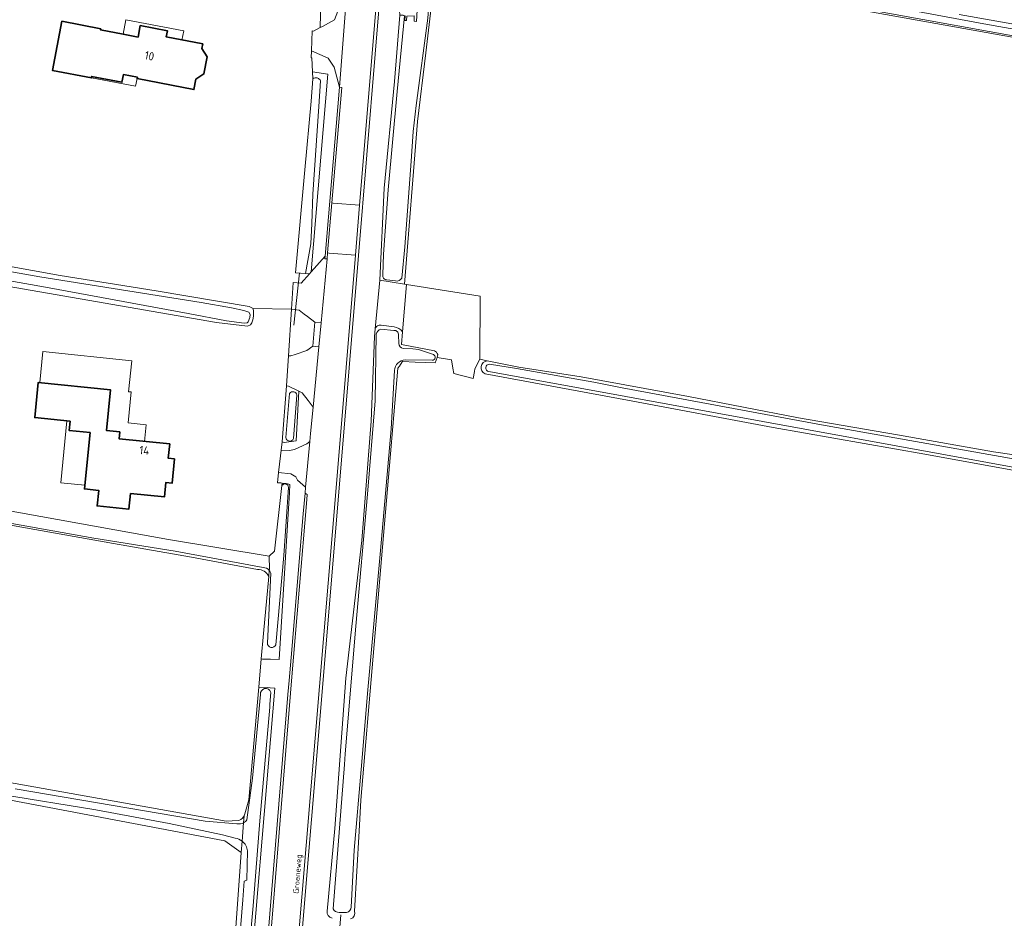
# Model space of a CAD drawing. Header units: metres. Extents: x 149984 to 156489, y 469398 to 478068.
# Tile 698 of 854: x 155307 to 155467, y 472093 to 472239. Entities that reach past the tile are written whole.
import ezdxf
from ezdxf.enums import TextEntityAlignment as Align

# ---------------------------------------------------------------- set-up
doc = ezdxf.new("R2010")
doc.units = ezdxf.units.M
doc.header["$LTSCALE"] = 0.75
for name, color, linetype, lineweight in [('B-WE-GK-BESCHOEIING-G', 252, 'GK-BESCHOEIING-SO', 18), ('B-WE-GR-GRAS-GV', 252, 'Continuous', 13), ('B-WE-KW-KUNSTWERK_DUIKER-G', 6, 'Continuous', 18), ('B-WE-KW-KUNSTWERK_GEMAAL-GV', 6, 'Continuous', 18), ('B-WE-OG-BEBOUWING-GV', 6, 'Continuous', 35), ('B-WE-OG-BEBOUWING-T18', 1, 'Continuous', 18), ('B-WE-OG-BEBOUWING_LUIFEL-GV', 6, 'Continuous', 18), ('B-WE-OG-TERREIN_ERF-GV', 252, 'Continuous', 18), ('B-WE-OG-TERREIN_OEVER-GV', 252, 'Continuous', 18), ('B-WE-OG-TOPOGRAFIE-T18', 7, 'Continuous', 18), ('B-WE-OG-WATER_SLOOT-GV', 252, 'Continuous', 18), ('B-WE-OG-WEG-GV', 252, 'Continuous', 18), ('B-WE-VH-GESLOTENVERHARDING_ASFALT-GV', 252, 'Continuous', 18), ('B-WE-VH-GESLOTENVERHARDING_BETON-GV', 252, 'Continuous', 18), ('B-WE-VH-OPENVERHARDING_BETONSTRAATSTEEN-GV', 252, 'Continuous', 18)]:
    doc.layers.add(name, color=color, linetype=linetype, lineweight=lineweight)
doc.styles.add('NLCS-ISO-M500-T18', font='NLCS-ISO.ttf', dxfattribs={"height": 0.9})
doc.styles.add('NLCS-ISO-M750-T18', font='NLCS-ISO.ttf', dxfattribs={"height": 1.35})
doc.linetypes.add('GK-BESCHOEIING-SO', pattern='A,18,-3,[1,NLCS.SHX,S=0.6,R=0,X=0,Y=0],-3', length=24)

msp = doc.modelspace()

# ---------------------------------------------------------------- linework, layer by layer
at = {"layer": 'B-WE-GK-BESCHOEIING-G', "flags": 128}
for points in [[(155354.51, 472230.67), (155354.596, 472229.562)], [(155354.596, 472229.562), (155354.33, 472225.906), (155353.304, 472214.763), (155351.776, 472198.081)], [(155350.803, 472178.472), (155350.19, 472171.337)], [(155347.513, 472152.08), (155348.365, 472152.87), (155349.567, 472163.509)], [(155349.567, 472163.509), (155349.614, 472163.922)], [(155331.146, 472154.765), (155347.513, 472152.08)]]:
    msp.add_lwpolyline(points, dxfattribs=at)
at = {"layer": 'B-WE-GR-GRAS-GV', "flags": 128}
for points in [[(155374.411, 472246.217), (155372.923, 472233.783), (155371.588, 472222.63), (155369.458, 472196.238), (155369.785, 472196.186), (155381.774, 472194.293), (155381.682, 472184.046), (155381.682, 472184.014), (155382.905, 472183.769), (155388.055, 472182.74), (155398.173, 472181.195), (155415.589, 472177.98), (155433.419, 472174.516), (155449.496, 472171.783), (155465.094, 472169.002), (155474.766, 472167.595), (155491.728, 472164.381), (155500.308, 472162.993), (155514.349, 472160.441), (155528.887, 472157.655), (155550.874, 472153.944), (155571.283, 472150.062), (155592.088, 472146.056), (155601.974, 472144.21)], [(155603.868, 472144.579), (155617.924, 472208.353), (155617.36, 472208.925), (155528.185, 472225.238), (155490.862, 472232.261), (155434.837, 472242.262)], [(155382.905, 472183.769), (155381.682, 472184.014), (155380.905, 472182.46), (155380.831, 472182.041), (155380.627, 472180.886), (155377.479, 472181.719), (155377.332, 472182.597), (155377.108, 472183.942), (155374.793, 472184.312), (155374.432, 472183.419), (155371.225, 472183.568), (155369.209, 472183.661), (155369.144, 472183.664), (155369.098, 472183.595), (155368.632, 472182.896), (155368.403, 472182.553), (155362.384, 472112.451), (155362.095, 472107.394), (155361.356, 472094.46)], [(155642.266, 472131.18), (155639.973, 472134.299), (155636.269, 472135.886), (155522.194, 472156.691), (155499.5, 472160.388), (155476.867, 472164.431), (155453.949, 472168.645), (155429.341, 472172.956), (155405.699, 472177.411), (155382.562, 472181.661)], [(155345.61, 472149.909), (155334.874, 472151.923), (155322.237, 472154.13), (155307.951, 472156.634), (155288.059, 472160.254)], [(155258.324, 472123.694), (155340.518, 472109.04), (155342.467, 472109.136), (155342.652, 472109.196), (155342.915, 472109.315), (155343.178, 472109.512), (155343.448, 472109.915), (155343.563, 472110.238), (155344.173, 472112.5), (155345.813, 472130.821), (155346.221, 472135.389), (155346.592, 472139.533), (155347.418, 472148.766)], [(155338.997, 472050.721), (155339.385, 472054.236), (155340.423, 472068.692), (155340.773, 472073.56), (155342.957, 472103.978), (155340.312, 472105.83), (155278.928, 472117.472)]]:
    msp.add_lwpolyline(points, dxfattribs=at)
at = {"layer": 'B-WE-GR-GRAS-GV'}
for points in [[(155382.562, 472181.661, -0.7847094), (155382.905, 472183.769)], [(155347.418, 472148.766, 0.2992219), (155345.61, 472149.909)], [(155361.356, 472094.46, -0.4128165), (155360.705, 472093.171)]]:
    msp.add_lwpolyline(points, format="xyb", dxfattribs=at)
at = {"layer": 'B-WE-KW-KUNSTWERK_DUIKER-G', "flags": 128}
for points in [[(155351.502, 472189.577), (155352.412, 472198.033)], [(155359.144, 472093.826), (155358.502, 472085.866)]]:
    msp.add_lwpolyline(points, dxfattribs=at)
at = {"layer": 'B-WE-KW-KUNSTWERK_GEMAAL-GV', "flags": 128}
msp.add_lwpolyline([(155369.907, 472244.604), (155369.531, 472240.666), (155368.68, 472240.634), (155368.736, 472239.899), (155369.231, 472239.857), (155369.231, 472239.829), (155369.448, 472239.794), (155369.584, 472239.772), (155369.542, 472238.995), (155369.81, 472239.023), (155369.824, 472239.73), (155371.054, 472239.772), (155371.04, 472238.882), (155371.393, 472238.868), (155371.76, 472244.45)], close=True, dxfattribs=at)
at = {"layer": 'B-WE-OG-BEBOUWING-GV', "flags": 128}
for points in [[(155323.791, 472236.791), (155320.126, 472237.494), (155320.161, 472237.677), (155313.833, 472238.892), (155312.301, 472230.905), (155318.623, 472229.692), (155318.669, 472229.936), (155323.597, 472228.99), (155323.836, 472230.234), (155326.093, 472229.801), (155326.051, 472229.583), (155335.284, 472227.811), (155335.605, 472229.481), (155336.911, 472230.346), (155337.441, 472233.104), (155336.553, 472234.444), (155336.699, 472235.202), (155330.772, 472236.34), (155330.965, 472237.348), (155326.557, 472238.194), (155326.199, 472236.329)], [(155332.139, 472167.845), (155331.119, 472167.946), (155331.349, 472170.278), (155323.122, 472171.108), (155323.234, 472172.233), (155321.085, 472172.447), (155321.745, 472179.062), (155309.995, 472180.26), (155309.425, 472174.547), (155315.184, 472173.972), (155315.032, 472172.449), (155318.415, 472172.112), (155317.503, 472162.977), (155319.821, 472162.746), (155319.568, 472160.208), (155324.732, 472159.693), (155324.986, 472162.23), (155330.498, 472161.68), (155330.731, 472164.029), (155331.751, 472163.928)]]:
    msp.add_lwpolyline(points, close=True, dxfattribs=at)
at = {"layer": 'B-WE-OG-BEBOUWING_LUIFEL-GV', "flags": 128}
for points in [[(155323.791, 472236.791), (155326.199, 472236.329), (155326.557, 472238.194), (155330.965, 472237.348), (155330.772, 472236.34), (155333.339, 472235.847), (155333.624, 472237.331), (155324.241, 472239.133)], [(155326.051, 472229.583), (155326.093, 472229.801), (155323.836, 472230.234), (155323.597, 472228.99), (155318.669, 472229.936), (155318.623, 472229.692), (155325.816, 472228.336)], [(155310.249, 472180.234), (155321.745, 472179.062), (155321.085, 472172.447), (155323.234, 472172.233), (155323.122, 472171.108), (155327.236, 472170.693), (155327.507, 472173.387), (155324.582, 472173.682), (155325.09, 472178.721), (155324.674, 472178.763), (155325.187, 472183.792), (155310.762, 472185.263)], [(155314.654, 472174.025), (155313.649, 472163.958), (155317.562, 472163.567), (155318.415, 472172.112), (155315.032, 472172.449), (155315.184, 472173.972)]]:
    msp.add_lwpolyline(points, close=True, dxfattribs=at)
at = {"layer": 'B-WE-OG-TERREIN_ERF-GV', "flags": 128}
for points in [[(155259.62, 472207.37), (155313.57, 472197.62), (155329.173, 472195.149), (155344.249, 472192.566), (155344.878, 472192.268), (155351.104, 472192.179), (155351.405, 472196.468), (155352.709, 472196.365), (155354.071, 472197.909), (155353.4, 472197.959), (155351.776, 472198.081), (155353.304, 472214.763), (155354.33, 472225.906), (155354.596, 472229.562), (155354.51, 472230.67), (155354.425, 472232.941), (155354.307, 472232.95), (155354.351, 472234.11), (155354.474, 472237.323), (155354.702, 472237.305), (155355.788, 472237.881), (155355.874, 472242.161)], [(155304.434, 472159.597), (155331.146, 472154.765), (155347.513, 472152.08), (155348.365, 472152.87), (155349.567, 472163.509), (155349.614, 472163.922), (155349.364, 472163.942), (155348.846, 472163.983), (155349.037, 472165.651), (155349.348, 472168.357), (155349.453, 472169.269), (155349.61, 472170.64), (155350.305, 472179.704), (155350.61, 472184.595), (155351.104, 472192.179), (155344.878, 472192.268), (155344.947, 472191.799), (155344.958, 472191.009), (155344.855, 472190.414), (155344.661, 472189.945), (155344.443, 472189.59), (155343.985, 472189.384), (155338.95, 472190.016), (155302.42, 472196.3)], [(155374.793, 472184.312), (155377.108, 472183.942), (155377.332, 472182.597), (155377.479, 472181.719), (155380.627, 472180.886), (155380.831, 472182.041), (155380.905, 472182.46), (155381.682, 472184.014), (155381.682, 472184.046), (155381.774, 472194.293), (155369.785, 472196.186), (155369.14, 472188.453), (155368.97, 472186.42), (155374.34, 472185.417)], [(155374.869, 472184.792), (155374.793, 472184.312)]]:
    msp.add_lwpolyline(points, dxfattribs=at)
for points in [[(155313.833, 472238.892), (155320.161, 472237.677), (155320.126, 472237.494), (155323.791, 472236.791), (155326.199, 472236.329), (155326.557, 472238.194), (155330.965, 472237.348), (155330.772, 472236.34), (155336.699, 472235.202), (155336.553, 472234.444), (155337.441, 472233.104), (155336.911, 472230.346), (155335.605, 472229.481), (155335.284, 472227.811), (155326.051, 472229.583), (155326.093, 472229.801), (155323.836, 472230.234), (155323.597, 472228.99), (155318.669, 472229.936), (155318.623, 472229.692), (155312.301, 472230.905)], [(155332.139, 472167.845), (155331.751, 472163.928), (155330.731, 472164.029), (155330.498, 472161.68), (155324.986, 472162.23), (155324.732, 472159.693), (155319.568, 472160.208), (155319.821, 472162.746), (155317.503, 472162.977), (155318.415, 472172.112), (155315.032, 472172.449), (155315.184, 472173.972), (155309.425, 472174.547), (155309.995, 472180.26), (155321.745, 472179.062), (155321.085, 472172.447), (155323.234, 472172.233), (155323.122, 472171.108), (155331.349, 472170.278), (155331.119, 472167.946)]]:
    msp.add_lwpolyline(points, close=True, dxfattribs=at)
at = {"layer": 'B-WE-OG-TERREIN_ERF-GV'}
msp.add_lwpolyline([(155374.34, 472185.417, -0.1909079), (155374.869, 472184.792)], format="xyb", dxfattribs=at)
at = {"layer": 'B-WE-OG-TERREIN_OEVER-GV', "flags": 128}
for points in [[(155617.25, 472209.06), (155610.348, 472210.569), (155588.819, 472214.599), (155566.195, 472218.741), (155542.232, 472223.084), (155517.715, 472227.593), (155491.868, 472232.337), (155470.079, 472236.188), (155447.934, 472240.205), (155426.013, 472244.164), (155406.381, 472247.788), (155392.662, 472250.083), (155387.115, 472251.003)], [(155368.736, 472239.899), (155367.84, 472229.133), (155366.166, 472211.784), (155365.465, 472196.855), (155369.458, 472196.238), (155371.588, 472222.63), (155372.923, 472233.783), (155374.411, 472246.217)], [(155373.886, 472246.3), (155373.517, 472243), (155373.245, 472239.397), (155371.384, 472225.234), (155370.864, 472220.995), (155370.528, 472216.157), (155369.535, 472202.285), (155369.022, 472197.193)], [(155434.837, 472242.262), (155490.862, 472232.261), (155528.185, 472225.238), (155617.36, 472208.925), (155617.924, 472208.353), (155618.107, 472208.328)], [(155442.847, 472242.303), (155463.553, 472238.454), (155480.314, 472235.481), (155480.644, 472235.418), (155498.123, 472232.334), (155513.012, 472229.592), (155525.388, 472227.345), (155552.387, 472222.623), (155560.536, 472221.138), (155567.429, 472219.843), (155574.245, 472218.472), (155581.404, 472217.102), (155592.409, 472215.198), (155601.129, 472213.408), (155624.587, 472209.219), (155659.735, 472202.745), (155678.546, 472199.242), (155717.807, 472192.007), (155731.287, 472189.684), (155745.871, 472187.056), (155766.549, 472183.248), (155769.77, 472182.635), (155785.875, 472179.838), (155786.005, 472180.763)], [(155786.005, 472180.763), (155778.74, 472182.15), (155761.71, 472185.36), (155739.12, 472189.46), (155719.37, 472192.9), (155703.42, 472195.72), (155687.89, 472198.36), (155672.87, 472201.2), (155654.63, 472204.32), (155642.89, 472206.59), (155628.05, 472209.17), (155613.46, 472211.8), (155597.12, 472214.83), (155577.94, 472218.25), (155554.25, 472222.82), (155528.73, 472227.26), (155499.49, 472232.67), (155479.41, 472236.48), (155459.54, 472239.98)], [(155365.956, 472197.717), (155366.048, 472201.097), (155366.836, 472211.536), (155368.27, 472227.47), (155369.448, 472239.794)], [(155355.848, 472229.202), (155355.577, 472225.033), (155354.57, 472210.836), (155354.436, 472206.067), (155354.245, 472202.76), (155353.4, 472197.959), (155354.071, 472197.909), (155354.325, 472198.197), (155357.04, 472230.31), (155354.51, 472230.67), (155354.596, 472229.562)], [(155302.42, 472196.3), (155338.95, 472190.016), (155343.985, 472189.384), (155344.443, 472189.59), (155344.661, 472189.945), (155344.855, 472190.414), (155344.958, 472191.009), (155344.947, 472191.799), (155344.878, 472192.268), (155344.249, 472192.566), (155329.173, 472195.149), (155313.57, 472197.62), (155259.62, 472207.37)], [(155296.195, 472199.888), (155310.247, 472197.406), (155336.439, 472193.225), (155341.392, 472192.388), (155343.372, 472191.966), (155344.173, 472191.671), (155344.384, 472191.313), (155344.363, 472190.829), (155344.089, 472190.113), (155343.912, 472189.925), (155343.424, 472189.859), (155340.577, 472190.277), (155334.341, 472191.427), (155311.19, 472195.743), (155284.851, 472200.382)], [(155368.011, 472196.753), (155366.588, 472196.912)], [(155364.721, 472188.98), (155364.6, 472187.7), (155364.07, 472173.98), (155362.517, 472154.624), (155359.935, 472132.237), (155358.147, 472107.829), (155356.894, 472094.456)], [(155365.629, 472188.884), (155367.735, 472188.711)], [(155367.787, 472189.28), (155365.657, 472189.539)], [(155357.886, 472094.817), (155359.71, 472118.25), (155359.84, 472119.957), (155361.582, 472140.706), (155363.465, 472162.109), (155364.686, 472177.294), (155364.874, 472188.09)], [(155368.504, 472187.965), (155368.544, 472186.594)], [(155374.34, 472185.417), (155368.97, 472186.42), (155369.14, 472188.453)], [(155369.27, 472185.789), (155370.81, 472185.693), (155371.715, 472185.607), (155374.157, 472184.787)], [(155361.356, 472094.46), (155362.095, 472107.394), (155362.384, 472112.451), (155368.403, 472182.553), (155368.632, 472182.896), (155369.098, 472183.595), (155369.144, 472183.664), (155369.209, 472183.661), (155371.225, 472183.568), (155374.432, 472183.419), (155374.793, 472184.312), (155374.869, 472184.792)], [(155373.979, 472183.86), (155369.605, 472183.91)], [(155601.974, 472144.21), (155592.088, 472146.056), (155571.283, 472150.062), (155550.874, 472153.944), (155528.887, 472157.655), (155514.349, 472160.441), (155500.308, 472162.993), (155491.728, 472164.381), (155474.766, 472167.595), (155465.094, 472169.002), (155449.496, 472171.783), (155433.419, 472174.516), (155415.589, 472177.98), (155398.173, 472181.195), (155388.055, 472182.74), (155382.905, 472183.769)], [(155383.263, 472183.219), (155387.644, 472182.508), (155400.2, 472180.311), (155404.833, 472179.384), (155437.152, 472173.365), (155468.637, 472167.808), (155476.879, 472166.882), (155493.548, 472163.549), (155501.538, 472162.432), (155514.267, 472159.912), (155516.552, 472159.408), (155524.57, 472157.807), (155535.607, 472155.955), (155584.67, 472147.065), (155588.758, 472146.24)], [(155367.86, 472182.207), (155367.277, 472172.758), (155365.557, 472152.987), (155363.509, 472130.343), (155362.454, 472117.416), (155361.288, 472104.338), (155360.831, 472095.091)], [(155382.562, 472181.661), (155405.699, 472177.411), (155429.341, 472172.956), (155453.949, 472168.645), (155476.867, 472164.431), (155499.5, 472160.388), (155522.194, 472156.691), (155636.269, 472135.886), (155639.973, 472134.299), (155642.266, 472131.18)], [(155643.147, 472130.476), (155640.351, 472134.086), (155639.079, 472135.139), (155637.584, 472135.836), (155635.576, 472136.542), (155632.302, 472137.053), (155621.333, 472138.916), (155609.662, 472141.344), (155600.272, 472142.965), (155584.988, 472145.795), (155563.306, 472149.44), (155542.633, 472153.247), (155520.1, 472157.298), (155501.179, 472160.524), (155383.174, 472182.046)], [(155350.19, 472171.337), (155350.803, 472178.472)], [(155352.004, 472178.212), (155351.468, 472171.157)], [(155347.507, 472149.758), (155347.418, 472148.766), (155346.592, 472139.533), (155346.221, 472135.389), (155346.39, 472135.35), (155347.702, 472135.316), (155349.13, 472135.28), (155350.79, 472162.385), (155350.87, 472163.685), (155350.288, 472163.869), (155349.614, 472163.922), (155349.567, 472163.509)], [(155350.635, 472163.224), (155349.874, 472152.185), (155348.592, 472137.694)], [(155288.059, 472160.254), (155307.951, 472156.634), (155322.237, 472154.13), (155334.874, 472151.923), (155345.61, 472149.909)], [(155346.539, 472150.207), (155332.228, 472152.872), (155319.042, 472154.998), (155293.858, 472159.465)], [(155347.203, 472137.955), (155347.748, 472149.278)], [(155347.418, 472148.766), (155347.507, 472149.758)], [(155343.108, 472105.798), (155342.957, 472103.978), (155340.773, 472073.56), (155341.06, 472073.47), (155342.284, 472073.538), (155342.94, 472073.574), (155343.58, 472073.61), (155348.42, 472130.63), (155347.661, 472130.686), (155347.214, 472130.719), (155345.813, 472130.821), (155344.173, 472112.5), (155343.563, 472110.238), (155343.448, 472109.915), (155343.355, 472108.79)], [(155347.77, 472129.939), (155347.62, 472128.049), (155347.612, 472127.571), (155345.986, 472109.106), (155344.902, 472095.317), (155344.01, 472085.792), (155343.255, 472074.366)], [(155343.874, 472109.257), (155344.794, 472116.04), (155346.071, 472129.593)], [(155343.355, 472108.79), (155343.448, 472109.915), (155343.178, 472109.512), (155342.915, 472109.315), (155342.652, 472109.196), (155342.467, 472109.136), (155340.518, 472109.04), (155258.324, 472123.694)], [(155278.928, 472117.472), (155340.312, 472105.83), (155342.957, 472103.978), (155343.108, 472105.798)], [(155306.267, 472114.294), (155327.235, 472110.698), (155337.103, 472109.041), (155342.271, 472108.618)], [(155341.975, 472106.296), (155339.932, 472106.836), (155331.239, 472108.688), (155319.328, 472110.861), (155304.059, 472113.39)], [(155341.554, 472074.72), (155342.033, 472081.596), (155343.201, 472096.252), (155343.435, 472099.326), (155343.881, 472099.487), (155343.965, 472104.217)], [(155360.06, 472094.212), (155358.884, 472094.24)]]:
    msp.add_lwpolyline(points, dxfattribs=at)
at = {"layer": 'B-WE-OG-TERREIN_OEVER-GV'}
for points in [[(155354.596, 472229.562, -0.4812313), (155355.848, 472229.202)], [(155366.588, 472196.912, -0.4776139), (155365.956, 472197.717)], [(155369.022, 472197.193, -0.3569252), (155368.011, 472196.753)], [(155365.657, 472189.539, 0.4264565), (155364.721, 472188.98)], [(155364.874, 472188.09, -0.3246375), (155365.629, 472188.884)], [(155367.735, 472188.711, -0.4680322), (155368.504, 472187.965)], [(155369.14, 472188.453, 0.2543722), (155367.787, 472189.28)], [(155368.544, 472186.594, 0.3911839), (155369.27, 472185.789)], [(155369.605, 472183.91, 0.3996232), (155367.86, 472182.207)], [(155374.157, 472184.787, -0.8117426), (155373.979, 472183.86)], [(155374.869, 472184.792, 0.1909079), (155374.34, 472185.417)], [(155382.905, 472183.769, 0.7847094), (155382.562, 472181.661)], [(155383.174, 472182.046, -0.9557957), (155383.263, 472183.219)], [(155350.803, 472178.472, -0.6717635), (155352.004, 472178.212)], [(155351.468, 472171.157, -0.7874186), (155350.19, 472171.337)], [(155349.567, 472163.509, -0.7333922), (155350.635, 472163.224)], [(155345.61, 472149.909, -0.2992219), (155347.418, 472148.766)], [(155347.507, 472149.758, 0.2290184), (155346.539, 472150.207)], [(155347.748, 472149.278, 0.1115677), (155347.507, 472149.758)], [(155348.592, 472137.694, -0.8110151), (155347.203, 472137.955)], [(155346.071, 472129.593, -0.9298708), (155347.77, 472129.939)], [(155342.271, 472108.618, 0.1782872), (155343.355, 472108.79)], [(155343.355, 472108.79, 0.1112562), (155343.874, 472109.257)], [(155343.108, 472105.798, 0.1337506), (155341.975, 472106.296)], [(155343.965, 472104.217, 0.1986973), (155343.108, 472105.798)], [(155356.894, 472094.456, 0.348522), (155357.699, 472093.276)], [(155358.884, 472094.24, -0.3224569), (155357.886, 472094.817)], [(155360.831, 472095.091, -0.3238385), (155360.06, 472094.212)], [(155360.705, 472093.171, 0.4128165), (155361.356, 472094.46)]]:
    msp.add_lwpolyline(points, format="xyb", dxfattribs=at)
at = {"layer": 'B-WE-OG-TERREIN_OEVER-GV', "flags": 128}
msp.add_lwpolyline([(155352.327, 472178.845), (155350.626, 472179.678), (155350.305, 472179.704), (155349.61, 472170.64), (155349.92, 472170.53), (155351.87, 472170.76)], close=True, dxfattribs=at)
at = {"layer": 'B-WE-OG-WATER_SLOOT-GV', "flags": 128}
for points in [[(155387.115, 472251.003), (155392.662, 472250.083), (155406.381, 472247.788), (155426.013, 472244.164), (155447.934, 472240.205), (155470.079, 472236.188), (155491.868, 472232.337), (155517.715, 472227.593), (155542.232, 472223.084), (155566.195, 472218.741), (155588.819, 472214.599), (155610.348, 472210.569), (155617.25, 472209.06)], [(155370.704, 472248.765), (155369.907, 472244.604), (155371.76, 472244.45), (155371.393, 472238.868), (155371.04, 472238.882), (155371.054, 472239.772), (155369.824, 472239.73), (155369.81, 472239.023), (155369.542, 472238.995), (155369.584, 472239.772), (155369.448, 472239.794), (155368.27, 472227.47), (155366.836, 472211.536)], [(155369.022, 472197.193), (155369.535, 472202.285), (155370.528, 472216.157), (155370.864, 472220.995), (155371.384, 472225.234), (155373.245, 472239.397), (155373.517, 472243), (155373.886, 472246.3)], [(155785.875, 472179.838), (155769.77, 472182.635), (155766.549, 472183.248), (155745.871, 472187.056), (155731.287, 472189.684), (155717.807, 472192.007), (155678.546, 472199.242), (155659.735, 472202.745), (155624.587, 472209.219), (155601.129, 472213.408), (155592.409, 472215.198), (155581.404, 472217.102), (155574.245, 472218.472), (155567.429, 472219.843), (155560.536, 472221.138), (155552.387, 472222.623), (155525.388, 472227.345), (155513.012, 472229.592), (155498.123, 472232.334), (155480.644, 472235.418), (155480.314, 472235.481), (155463.553, 472238.454), (155442.847, 472242.303)], [(155354.596, 472229.562), (155354.33, 472225.906), (155353.304, 472214.763), (155351.776, 472198.081), (155353.4, 472197.959), (155354.245, 472202.76), (155354.436, 472206.067), (155354.57, 472210.836), (155355.577, 472225.033), (155355.848, 472229.202)], [(155366.836, 472211.536), (155366.048, 472201.097), (155365.956, 472197.717)], [(155284.851, 472200.382), (155311.19, 472195.743), (155334.341, 472191.427), (155340.577, 472190.277), (155343.424, 472189.859), (155343.912, 472189.925), (155344.089, 472190.113), (155344.363, 472190.829), (155344.384, 472191.313), (155344.173, 472191.671), (155343.372, 472191.966), (155341.392, 472192.388), (155336.439, 472193.225), (155310.247, 472197.406), (155296.195, 472199.888)], [(155366.588, 472196.912), (155368.011, 472196.753)], [(155367.735, 472188.711), (155365.629, 472188.884)], [(155364.874, 472188.09), (155364.686, 472177.294), (155363.465, 472162.109), (155361.582, 472140.706), (155359.84, 472119.957), (155359.71, 472118.25), (155357.886, 472094.817)], [(155368.544, 472186.594), (155368.504, 472187.965)], [(155374.157, 472184.787), (155371.715, 472185.607), (155370.81, 472185.693), (155369.27, 472185.789)], [(155369.605, 472183.91), (155373.979, 472183.86)], [(155602.72, 472143.64), (155598.198, 472144.227), (155588.758, 472146.24), (155584.67, 472147.065), (155535.607, 472155.955), (155524.57, 472157.807), (155516.552, 472159.408), (155514.267, 472159.912), (155501.538, 472162.432), (155493.548, 472163.549), (155476.879, 472166.882), (155468.637, 472167.808), (155437.152, 472173.365), (155404.833, 472179.384), (155400.2, 472180.311), (155387.644, 472182.508), (155383.263, 472183.219)], [(155360.831, 472095.091), (155361.288, 472104.338), (155362.454, 472117.416), (155363.509, 472130.343), (155365.557, 472152.987), (155367.277, 472172.758), (155367.86, 472182.207)], [(155383.174, 472182.046), (155501.179, 472160.524), (155520.1, 472157.298), (155542.633, 472153.247), (155563.306, 472149.44), (155584.988, 472145.795), (155600.272, 472142.965), (155609.662, 472141.344), (155621.333, 472138.916), (155632.302, 472137.053), (155635.576, 472136.542), (155637.584, 472135.836), (155639.079, 472135.139), (155640.351, 472134.086), (155643.147, 472130.476)], [(155350.803, 472178.472), (155350.19, 472171.337)], [(155351.468, 472171.157), (155352.004, 472178.212)], [(155349.567, 472163.509), (155348.365, 472152.87), (155347.513, 472152.08), (155347.524, 472149.946), (155347.507, 472149.758)], [(155348.592, 472137.694), (155349.874, 472152.185), (155350.635, 472163.224)], [(155293.858, 472159.465), (155319.042, 472154.998), (155332.228, 472152.872), (155346.539, 472150.207)], [(155347.507, 472149.758), (155347.524, 472149.946), (155347.513, 472152.08), (155331.146, 472154.765), (155304.434, 472159.597)], [(155347.748, 472149.278), (155347.203, 472137.955)], [(155343.255, 472074.366), (155344.01, 472085.792), (155344.902, 472095.317), (155345.986, 472109.106), (155347.612, 472127.571), (155347.62, 472128.049), (155347.77, 472129.939)], [(155346.071, 472129.593), (155344.794, 472116.04), (155343.874, 472109.257)], [(155342.271, 472108.618), (155337.103, 472109.041), (155327.235, 472110.698), (155306.267, 472114.294)], [(155304.059, 472113.39), (155319.328, 472110.861), (155331.239, 472108.688), (155339.932, 472106.836), (155341.975, 472106.296)], [(155343.108, 472105.798), (155343.355, 472108.79)], [(155343.355, 472108.79), (155343.108, 472105.798)], [(155343.965, 472104.217), (155343.881, 472099.487), (155343.435, 472099.326), (155343.201, 472096.252), (155342.033, 472081.596), (155341.554, 472074.72)], [(155358.884, 472094.24), (155360.06, 472094.212)]]:
    msp.add_lwpolyline(points, dxfattribs=at)
at = {"layer": 'B-WE-OG-WATER_SLOOT-GV'}
for points in [[(155355.848, 472229.202, 0.4812313), (155354.596, 472229.562)], [(155365.956, 472197.717, 0.4776139), (155366.588, 472196.912)], [(155368.011, 472196.753, 0.3569252), (155369.022, 472197.193)], [(155365.629, 472188.884, 0.3246375), (155364.874, 472188.09)], [(155368.504, 472187.965, 0.4680322), (155367.735, 472188.711)], [(155369.27, 472185.789, -0.3911839), (155368.544, 472186.594)], [(155367.86, 472182.207, -0.3996232), (155369.605, 472183.91)], [(155373.979, 472183.86, 0.8117426), (155374.157, 472184.787)], [(155383.263, 472183.219, 0.9557957), (155383.174, 472182.046)], [(155352.004, 472178.212, 0.6717635), (155350.803, 472178.472)], [(155350.19, 472171.337, 0.7874186), (155351.468, 472171.157)], [(155350.635, 472163.224, 0.7333922), (155349.567, 472163.509)], [(155346.539, 472150.207, -0.2290184), (155347.507, 472149.758)], [(155347.507, 472149.758, -0.1115677), (155347.748, 472149.278)], [(155347.203, 472137.955, 0.8110151), (155348.592, 472137.694)], [(155347.77, 472129.939, 0.9298708), (155346.071, 472129.593)], [(155343.355, 472108.79, -0.1782872), (155342.271, 472108.618)], [(155343.874, 472109.257, -0.1112562), (155343.355, 472108.79)], [(155341.975, 472106.296, -0.1337506), (155343.108, 472105.798)], [(155343.108, 472105.798, -0.1986973), (155343.965, 472104.217)], [(155357.886, 472094.817, 0.3224569), (155358.884, 472094.24)], [(155360.06, 472094.212, 0.3238385), (155360.831, 472095.091)]]:
    msp.add_lwpolyline(points, format="xyb", dxfattribs=at)
at = {"layer": 'B-WE-OG-WEG-GV', "flags": 128}
for points in [[(155366.062, 472251.649), (155366.07, 472251.54), (155365.991, 472249.938), (155366.079, 472249.931), (155361.994, 472200.881), (155358.957, 472164.407), (155349.749, 472054.242), (155350.12, 472053.802), (155354.334, 472053.444), (155354.547, 472055.711)], [(155355.874, 472242.161), (155355.788, 472237.881), (155356.131, 472238.062), (155358.112, 472239.111), (155359.808, 472243.571)], [(155356.894, 472094.456), (155358.147, 472107.829), (155359.935, 472132.237), (155362.517, 472154.624), (155364.07, 472173.98), (155364.6, 472187.7), (155364.721, 472188.98), (155365.465, 472196.855), (155366.166, 472211.784), (155367.84, 472229.133), (155368.736, 472239.899), (155368.68, 472240.634), (155368.7, 472243.076)], [(155459.54, 472239.98), (155479.41, 472236.48), (155499.49, 472232.67), (155528.73, 472227.26), (155554.25, 472222.82), (155577.94, 472218.25), (155597.12, 472214.83), (155613.46, 472211.8), (155628.05, 472209.17), (155642.89, 472206.59), (155654.63, 472204.32), (155672.87, 472201.2), (155687.89, 472198.36), (155703.42, 472195.72), (155719.37, 472192.9), (155739.12, 472189.46), (155761.71, 472185.36), (155778.74, 472182.15)], [(155369.14, 472188.453), (155369.785, 472196.186), (155369.458, 472196.238), (155365.465, 472196.855), (155364.721, 472188.98)], [(155365.657, 472189.539), (155367.787, 472189.28)], [(155345.911, 472073.624), (155347.934, 472097.946), (155350.541, 472129.631), (155350.727, 472131.891), (155351.046, 472135.635), (155353.027, 472158.91), (155353.314, 472162.283), (155353.405, 472163.253), (155352.078, 472164.401), (155351.837, 472164.941), (155351.036, 472165.452), (155349.037, 472165.651), (155348.846, 472163.983), (155349.364, 472163.942), (155349.614, 472163.922), (155350.288, 472163.869), (155350.87, 472163.685), (155350.79, 472162.385), (155349.13, 472135.28), (155347.702, 472135.316), (155346.39, 472135.35), (155346.221, 472135.389), (155345.813, 472130.821), (155347.214, 472130.719), (155347.661, 472130.686), (155348.42, 472130.63), (155343.58, 472073.61)]]:
    msp.add_lwpolyline(points, dxfattribs=at)
for points in [[(155354.325, 472198.197), (155356.571, 472200.745), (155358.939, 472228.177), (155358.059, 472231.427), (155357.089, 472232.911), (155354.351, 472234.11), (155354.307, 472232.95), (155354.425, 472232.941), (155354.51, 472230.67), (155357.04, 472230.31)], [(155351.732, 472184.804), (155353.613, 472185.453), (155354.576, 472186.175), (155354.897, 472190.063), (155353.713, 472190.953), (155353.192, 472191.345), (155352.346, 472191.98), (155351.104, 472192.179), (155350.61, 472184.595), (155351.03, 472184.562)], [(155354.625, 472176.233), (155353.842, 472177.305), (155352.844, 472178.592), (155352.327, 472178.845), (155351.87, 472170.76), (155349.92, 472170.53), (155349.61, 472170.64), (155349.453, 472169.269), (155350.823, 472169.199), (155351.583, 472169.383), (155353.615, 472170.306), (155354.1, 472170.654), (155354.225, 472171.979)]]:
    msp.add_lwpolyline(points, close=True, dxfattribs=at)
at = {"layer": 'B-WE-OG-WEG-GV'}
for points in [[(155364.721, 472188.98, -0.4264565), (155365.657, 472189.539)], [(155367.787, 472189.28, -0.2543722), (155369.14, 472188.453)], [(155357.699, 472093.276, -0.348522), (155356.894, 472094.456)]]:
    msp.add_lwpolyline(points, format="xyb", dxfattribs=at)
at = {"layer": 'B-WE-VH-GESLOTENVERHARDING_ASFALT-GV', "flags": 128}
for points in [[(155365.579, 472249.951), (155365.991, 472249.938), (155366.07, 472251.54), (155366.062, 472251.649), (155360.82, 472251.829), (155359.99, 472242.275), (155358.939, 472228.177), (155359.292, 472228.145), (155357.672, 472209.4), (155357.866, 472209.383), (155362.172, 472209.032)], [(155357.866, 472209.383), (155357.672, 472209.4), (155356.972, 472201.289), (155357.229, 472201.266), (155361.496, 472200.922), (155362.172, 472209.032)]]:
    msp.add_lwpolyline(points, close=True, dxfattribs=at)
msp.add_lwpolyline([(155349.29, 472054.786), (155358.459, 472164.449), (155361.496, 472200.922), (155357.229, 472201.266), (155356.972, 472201.289), (155356.887, 472200.309), (155355.913, 472189.947), (155355.549, 472186.065), (155354.625, 472176.233), (155354.225, 472171.979), (155354.1, 472170.654), (155353.405, 472163.253), (155353.314, 472162.283), (155353.675, 472162.071), (155353.626, 472161.262), (155351.13, 472131.837), (155348.337, 472097.892), (155344.44, 472051.05)], dxfattribs=at)
at = {"layer": 'B-WE-VH-GESLOTENVERHARDING_BETON-GV', "flags": 128}
for points in [[(155365.991, 472249.938), (155365.579, 472249.951), (155362.172, 472209.032), (155361.496, 472200.922), (155358.459, 472164.449), (155349.29, 472054.786), (155349.749, 472054.242), (155358.957, 472164.407), (155361.994, 472200.881), (155366.079, 472249.931)], [(155356.887, 472200.309), (155356.972, 472201.289), (155357.672, 472209.4), (155359.292, 472228.145), (155358.939, 472228.177), (155356.571, 472200.745), (155356.535, 472200.327)], [(155345.911, 472073.624), (155345.41, 472067.608), (155344.037, 472051.104), (155340.464, 472008.541), (155340.867, 472008.487), (155344.44, 472051.05), (155348.337, 472097.892), (155351.13, 472131.837), (155353.626, 472161.262), (155353.675, 472162.071), (155353.314, 472162.283), (155353.027, 472158.91), (155351.046, 472135.635), (155350.727, 472131.891), (155350.541, 472129.631), (155347.934, 472097.946)]]:
    msp.add_lwpolyline(points, close=True, dxfattribs=at)
at = {"layer": 'B-WE-VH-OPENVERHARDING_BETONSTRAATSTEEN-GV', "flags": 128}
for points in [[(155359.99, 472242.275), (155359.631, 472242.376), (155359.808, 472243.571), (155358.112, 472239.111), (155356.131, 472238.062), (155355.788, 472237.881), (155354.702, 472237.305), (155354.474, 472237.323), (155354.351, 472234.11), (155357.089, 472232.911), (155358.059, 472231.427), (155358.939, 472228.177)], [(155354.325, 472198.197), (155354.071, 472197.909), (155352.709, 472196.365), (155351.405, 472196.468), (155351.104, 472192.179), (155352.346, 472191.98), (155353.192, 472191.345), (155353.713, 472190.953), (155354.897, 472190.063), (155355.913, 472189.947), (155356.887, 472200.309), (155356.535, 472200.327), (155356.571, 472200.745)], [(155354.576, 472186.175), (155355.549, 472186.065), (155355.913, 472189.947), (155354.897, 472190.063)], [(155350.61, 472184.595), (155350.305, 472179.704), (155350.626, 472179.678), (155352.327, 472178.845), (155352.844, 472178.592), (155353.842, 472177.305), (155354.625, 472176.233), (155355.549, 472186.065), (155354.576, 472186.175), (155353.613, 472185.453), (155351.732, 472184.804), (155351.03, 472184.562)], [(155354.1, 472170.654), (155353.615, 472170.306), (155351.583, 472169.383), (155350.823, 472169.199), (155349.453, 472169.269), (155349.348, 472168.357), (155349.037, 472165.651), (155351.036, 472165.452), (155351.837, 472164.941), (155352.078, 472164.401), (155353.405, 472163.253)]]:
    msp.add_lwpolyline(points, close=True, dxfattribs=at)

# ---------------------------------------------------------------- texts
at = {"layer": 'B-WE-OG-BEBOUWING-T18', "style": 'NLCS-ISO-M750-T18'}
for s, rotation, p in [('10', 349.2, (155328.052, 472233.272)), ('14', 354.4, (155327.227, 472169.233))]:
    msp.add_text(s, height=1.35, rotation=rotation, dxfattribs=at).set_placement(p, align=Align.MIDDLE)
at = {"layer": 'B-WE-OG-TOPOGRAFIE-T18', "style": 'NLCS-ISO-M500-T18'}
msp.add_text('Groeneweg', height=0.9, rotation=85.5, dxfattribs=at).set_placement((155352.218, 472100.453), align=Align.MIDDLE)

doc.saveas('drawing.dxf')
